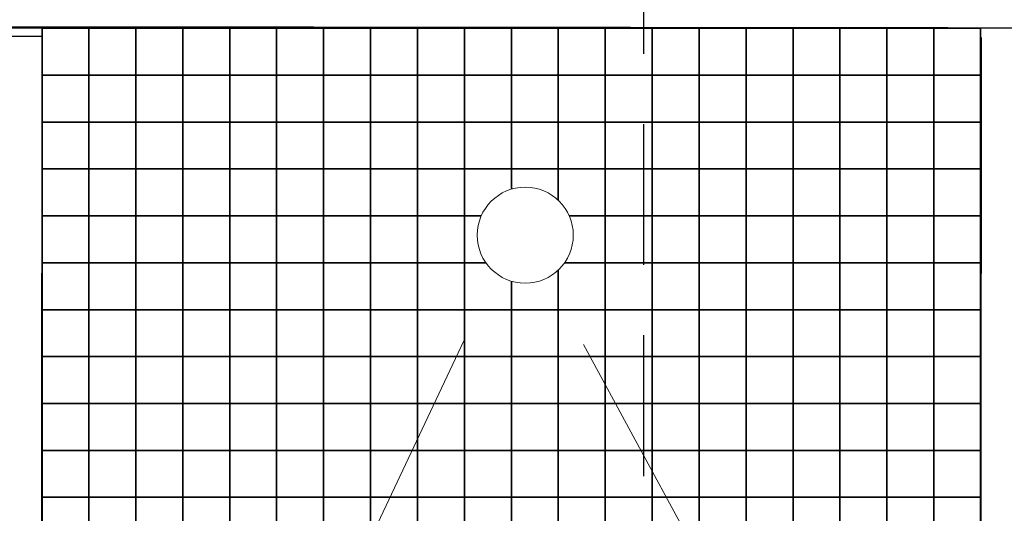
# Model space of a CAD drawing. Header units: millimetres. Extents: x -115474967 to 444143, y -74377 to 241828222.
# Tile 292 of 590: x -183283 to -182235, y 271680 to 272206. Entities that reach past the tile are written whole.
import ezdxf

# ---------------------------------------------------------------- set-up
doc = ezdxf.new("R2010")
doc.units = ezdxf.units.MM
doc.header["$MEASUREMENT"] = 0
doc.linetypes.add('2DASHED', pattern=[0.75, 0.5, -0.25])
for name, color, linetype in [('00-2 Fittings', 8, 'Continuous'), ('00-2 Walls', 4, 'Continuous'), ('00-2 Windows', 1, 'Continuous'), ('00-3 Elev 02', 1, 'Continuous'), ('CEIL-PLAN', 7, 'Continuous'), ('WINDOWS_AND_DOORS', 1, 'Continuous')]:
    doc.layers.add(name, color=color, linetype=linetype)
doc.layers.add('0_cons_01', color=40, linetype='Continuous', lineweight=0, plot=False)

msp = doc.modelspace()

# ---------------------------------------------------------------- linework, layer by layer
at = {"layer": '00-2 Fittings', "color": 9, "true_color": 0xc7c8ca}
for points in [[(-183259.42676, 272196.87394), (-183259.42676, 272146.87394), (-183209.68593, 272146.87394), (-183209.68593, 272196.87394)], [(-183209.68593, 272196.87394), (-183209.68593, 272146.87394), (-183159.68593, 272146.87394), (-183159.68593, 272196.87394)], [(-183159.68593, 272196.87394), (-183159.68593, 272146.87394), (-183109.68593, 272146.87394), (-183109.68593, 272196.87394)], [(-183109.68593, 272196.87394), (-183109.68593, 272146.87394), (-183059.68593, 272146.87394), (-183059.68593, 272196.87394)], [(-183059.68593, 272196.87394), (-183059.68593, 272146.87394), (-183009.68593, 272146.87394), (-183009.68593, 272196.87394)], [(-183009.68593, 272196.87394), (-183009.68593, 272146.87394), (-182959.68593, 272146.87394), (-182959.68593, 272196.87394)], [(-182959.68593, 272196.87394), (-182959.68593, 272146.87394), (-182909.68593, 272146.87394), (-182909.68593, 272196.87394)], [(-182859.68593, 272196.87394), (-182859.68593, 272146.87394), (-182909.68593, 272146.87394), (-182909.68593, 272196.87394)], [(-182809.68593, 272196.87394), (-182809.68593, 272146.87394), (-182859.68593, 272146.87394), (-182859.68593, 272196.87394)], [(-182759.68593, 272196.87394), (-182759.68593, 272146.87394), (-182809.68593, 272146.87394), (-182809.68593, 272196.87394)], [(-182709.68593, 272196.87394), (-182709.68593, 272146.87394), (-182759.68593, 272146.87394), (-182759.68593, 272196.87394)], [(-182659.68593, 272196.87394), (-182659.68593, 272146.87394), (-182709.68593, 272146.87394), (-182709.68593, 272196.87394)], [(-182609.68593, 272196.87394), (-182609.68593, 272146.87394), (-182659.68593, 272146.87394), (-182659.68593, 272196.87394)], [(-182559.68593, 272196.87394), (-182559.68593, 272146.87394), (-182609.68593, 272146.87394), (-182609.68593, 272196.87394)], [(-182509.68593, 272196.87394), (-182509.68593, 272146.87394), (-182559.68593, 272146.87394), (-182559.68593, 272196.87394)], [(-182459.68593, 272196.87394), (-182459.68593, 272146.87394), (-182509.68593, 272146.87394), (-182509.68593, 272196.87394)], [(-182409.68593, 272196.87394), (-182409.68593, 272146.87394), (-182459.68593, 272146.87394), (-182459.68593, 272196.87394)], [(-182359.68593, 272196.87394), (-182359.68593, 272146.87394), (-182409.68593, 272146.87394), (-182409.68593, 272196.87394)], [(-182309.68593, 272196.87394), (-182309.68593, 272146.87394), (-182359.68593, 272146.87394), (-182359.68593, 272196.87394)], [(-182260.00814, 272196.87394), (-182260.00814, 272146.87394), (-182309.68593, 272146.87394), (-182309.68593, 272196.87394)], [(-183259.42676, 272146.87394), (-183259.42676, 272096.87394), (-183209.68593, 272096.87394), (-183209.68593, 272146.87394)], [(-183209.68593, 272146.87394), (-183209.68593, 272096.87394), (-183159.68593, 272096.87394), (-183159.68593, 272146.87394)], [(-183159.68593, 272146.87394), (-183159.68593, 272096.87394), (-183109.68593, 272096.87394), (-183109.68593, 272146.87394)], [(-183109.68593, 272146.87394), (-183109.68593, 272096.87394), (-183059.68593, 272096.87394), (-183059.68593, 272146.87394)], [(-183059.68593, 272146.87394), (-183059.68593, 272096.87394), (-183009.68593, 272096.87394), (-183009.68593, 272146.87394)], [(-183009.68593, 272146.87394), (-183009.68593, 272096.87394), (-182959.68593, 272096.87394), (-182959.68593, 272146.87394)], [(-182959.68593, 272146.87394), (-182959.68593, 272096.87394), (-182909.68593, 272096.87394), (-182909.68593, 272146.87394)], [(-182859.68593, 272146.87394), (-182859.68593, 272096.87394), (-182909.68593, 272096.87394), (-182909.68593, 272146.87394)], [(-182809.68593, 272146.87394), (-182809.68593, 272096.87394), (-182859.68593, 272096.87394), (-182859.68593, 272146.87394)], [(-182759.68593, 272146.87394), (-182759.68593, 272096.87394), (-182809.68593, 272096.87394), (-182809.68593, 272146.87394)], [(-182709.68593, 272146.87394), (-182709.68593, 272096.87394), (-182759.68593, 272096.87394), (-182759.68593, 272146.87394)], [(-182659.68593, 272146.87394), (-182659.68593, 272096.87394), (-182709.68593, 272096.87394), (-182709.68593, 272146.87394)], [(-182609.68593, 272146.87394), (-182609.68593, 272096.87394), (-182659.68593, 272096.87394), (-182659.68593, 272146.87394)], [(-182559.68593, 272146.87394), (-182559.68593, 272096.87394), (-182609.68593, 272096.87394), (-182609.68593, 272146.87394)], [(-182509.68593, 272146.87394), (-182509.68593, 272096.87394), (-182559.68593, 272096.87394), (-182559.68593, 272146.87394)], [(-182459.68593, 272146.87394), (-182459.68593, 272096.87394), (-182509.68593, 272096.87394), (-182509.68593, 272146.87394)], [(-182409.68593, 272146.87394), (-182409.68593, 272096.87394), (-182459.68593, 272096.87394), (-182459.68593, 272146.87394)], [(-182359.68593, 272146.87394), (-182359.68593, 272096.87394), (-182409.68593, 272096.87394), (-182409.68593, 272146.87394)], [(-182309.68593, 272146.87394), (-182309.68593, 272096.87394), (-182359.68593, 272096.87394), (-182359.68593, 272146.87394)], [(-182260.00814, 272146.87394), (-182260.00814, 272096.87394), (-182309.68593, 272096.87394), (-182309.68593, 272146.87394)], [(-183259.42676, 272096.87394), (-183259.42676, 272046.87394), (-183209.68593, 272046.87394), (-183209.68593, 272096.87394)], [(-183209.68593, 272096.87394), (-183209.68593, 272046.87394), (-183159.68593, 272046.87394), (-183159.68593, 272096.87394)], [(-183159.68593, 272096.87394), (-183159.68593, 272046.87394), (-183109.68593, 272046.87394), (-183109.68593, 272096.87394)], [(-183109.68593, 272096.87394), (-183109.68593, 272046.87394), (-183059.68593, 272046.87394), (-183059.68593, 272096.87394)], [(-183059.68593, 272096.87394), (-183059.68593, 272046.87394), (-183009.68593, 272046.87394), (-183009.68593, 272096.87394)], [(-183009.68593, 272096.87394), (-183009.68593, 272046.87394), (-182959.68593, 272046.87394), (-182959.68593, 272096.87394)], [(-182959.68593, 272096.87394), (-182959.68593, 272046.87394), (-182909.68593, 272046.87394), (-182909.68593, 272096.87394)], [(-182859.68593, 272096.87394), (-182859.68593, 272046.87394), (-182909.68593, 272046.87394), (-182909.68593, 272096.87394)], [(-182809.68593, 272096.87394), (-182809.68593, 272046.87394), (-182859.68593, 272046.87394), (-182859.68593, 272096.87394)], [(-182759.68593, 272096.87394), (-182759.68593, 272046.87394), (-182809.68593, 272046.87394), (-182809.68593, 272096.87394)], [(-182709.68593, 272096.87394), (-182709.68593, 272046.87394), (-182759.68593, 272046.87394), (-182759.68593, 272096.87394)], [(-182659.68593, 272096.87394), (-182659.68593, 272046.87394), (-182709.68593, 272046.87394), (-182709.68593, 272096.87394)], [(-182609.68593, 272096.87394), (-182609.68593, 272046.87394), (-182659.68593, 272046.87394), (-182659.68593, 272096.87394)], [(-182559.68593, 272096.87394), (-182559.68593, 272046.87394), (-182609.68593, 272046.87394), (-182609.68593, 272096.87394)], [(-182509.68593, 272096.87394), (-182509.68593, 272046.87394), (-182559.68593, 272046.87394), (-182559.68593, 272096.87394)], [(-182459.68593, 272096.87394), (-182459.68593, 272046.87394), (-182509.68593, 272046.87394), (-182509.68593, 272096.87394)], [(-182409.68593, 272096.87394), (-182409.68593, 272046.87394), (-182459.68593, 272046.87394), (-182459.68593, 272096.87394)], [(-182359.68593, 272096.87394), (-182359.68593, 272046.87394), (-182409.68593, 272046.87394), (-182409.68593, 272096.87394)], [(-182309.68593, 272096.87394), (-182309.68593, 272046.87394), (-182359.68593, 272046.87394), (-182359.68593, 272096.87394)], [(-182260.00814, 272096.87394), (-182260.00814, 272046.87394), (-182309.68593, 272046.87394), (-182309.68593, 272096.87394)], [(-183259.42676, 272046.87394), (-183259.42676, 271996.87394), (-183209.68593, 271996.87394), (-183209.68593, 272046.87394)], [(-183209.68593, 272046.87394), (-183209.68593, 271996.87394), (-183159.68593, 271996.87394), (-183159.68593, 272046.87394)], [(-183159.68593, 272046.87394), (-183159.68593, 271996.87394), (-183109.68593, 271996.87394), (-183109.68593, 272046.87394)], [(-183109.68593, 272046.87394), (-183109.68593, 271996.87394), (-183059.68593, 271996.87394), (-183059.68593, 272046.87394)], [(-183059.68593, 272046.87394), (-183059.68593, 271996.87394), (-183009.68593, 271996.87394), (-183009.68593, 272046.87394)], [(-183009.68593, 272046.87394), (-183009.68593, 271996.87394), (-182959.68593, 271996.87394), (-182959.68593, 272046.87394)], [(-182959.68593, 272046.87394), (-182959.68593, 271996.87394), (-182909.68593, 271996.87394), (-182909.68593, 272046.87394)], [(-182859.68593, 272046.87394), (-182859.68593, 271996.87394), (-182909.68593, 271996.87394), (-182909.68593, 272046.87394)], [(-182809.68593, 272046.87394), (-182809.68593, 271996.87394), (-182859.68593, 271996.87394), (-182859.68593, 272046.87394)], [(-182609.68593, 272046.87394), (-182609.68593, 271996.87394), (-182659.68593, 271996.87394), (-182659.68593, 272046.87394)], [(-182559.68593, 272046.87394), (-182559.68593, 271996.87394), (-182609.68593, 271996.87394), (-182609.68593, 272046.87394)], [(-182509.68593, 272046.87394), (-182509.68593, 271996.87394), (-182559.68593, 271996.87394), (-182559.68593, 272046.87394)], [(-182459.68593, 272046.87394), (-182459.68593, 271996.87394), (-182509.68593, 271996.87394), (-182509.68593, 272046.87394)], [(-182409.68593, 272046.87394), (-182409.68593, 271996.87394), (-182459.68593, 271996.87394), (-182459.68593, 272046.87394)], [(-182359.68593, 272046.87394), (-182359.68593, 271996.87394), (-182409.68593, 271996.87394), (-182409.68593, 272046.87394)], [(-182309.68593, 272046.87394), (-182309.68593, 271996.87394), (-182359.68593, 271996.87394), (-182359.68593, 272046.87394)], [(-182260.00814, 272046.87394), (-182260.00814, 271996.87394), (-182309.68593, 271996.87394), (-182309.68593, 272046.87394)], [(-183259.42676, 271996.87394), (-183259.42676, 271946.87394), (-183209.68593, 271946.87394), (-183209.68593, 271996.87394)], [(-183209.68593, 271996.87394), (-183209.68593, 271946.87394), (-183159.68593, 271946.87394), (-183159.68593, 271996.87394)], [(-183159.68593, 271996.87394), (-183159.68593, 271946.87394), (-183109.68593, 271946.87394), (-183109.68593, 271996.87394)], [(-183109.68593, 271996.87394), (-183109.68593, 271946.87394), (-183059.68593, 271946.87394), (-183059.68593, 271996.87394)], [(-183059.68593, 271996.87394), (-183059.68593, 271946.87394), (-183009.68593, 271946.87394), (-183009.68593, 271996.87394)], [(-183009.68593, 271996.87394), (-183009.68593, 271946.87394), (-182959.68593, 271946.87394), (-182959.68593, 271996.87394)], [(-182959.68593, 271996.87394), (-182959.68593, 271946.87394), (-182909.68593, 271946.87394), (-182909.68593, 271996.87394)], [(-182859.68593, 271996.87394), (-182859.68593, 271946.87394), (-182909.68593, 271946.87394), (-182909.68593, 271996.87394)], [(-182809.68593, 271996.87394), (-182809.68593, 271946.87394), (-182859.68593, 271946.87394), (-182859.68593, 271996.87394)], [(-182609.68593, 271996.87394), (-182609.68593, 271946.87394), (-182659.68593, 271946.87394), (-182659.68593, 271996.87394)], [(-182559.68593, 271996.87394), (-182559.68593, 271946.87394), (-182609.68593, 271946.87394), (-182609.68593, 271996.87394)], [(-182509.68593, 271996.87394), (-182509.68593, 271946.87394), (-182559.68593, 271946.87394), (-182559.68593, 271996.87394)], [(-182459.68593, 271996.87394), (-182459.68593, 271946.87394), (-182509.68593, 271946.87394), (-182509.68593, 271996.87394)], [(-182409.68593, 271996.87394), (-182409.68593, 271946.87394), (-182459.68593, 271946.87394), (-182459.68593, 271996.87394)], [(-182359.68593, 271996.87394), (-182359.68593, 271946.87394), (-182409.68593, 271946.87394), (-182409.68593, 271996.87394)], [(-182309.68593, 271996.87394), (-182309.68593, 271946.87394), (-182359.68593, 271946.87394), (-182359.68593, 271996.87394)], [(-182260.00814, 271996.87394), (-182260.00814, 271946.87394), (-182309.68593, 271946.87394), (-182309.68593, 271996.87394)], [(-183259.42676, 271946.87394), (-183259.42676, 271896.87394), (-183209.68593, 271896.87394), (-183209.68593, 271946.87394)], [(-183209.68593, 271946.87394), (-183209.68593, 271896.87394), (-183159.68593, 271896.87394), (-183159.68593, 271946.87394)], [(-183159.68593, 271946.87394), (-183159.68593, 271896.87394), (-183109.68593, 271896.87394), (-183109.68593, 271946.87394)], [(-183109.68593, 271946.87394), (-183109.68593, 271896.87394), (-183059.68593, 271896.87394), (-183059.68593, 271946.87394)], [(-183059.68593, 271946.87394), (-183059.68593, 271896.87394), (-183009.68593, 271896.87394), (-183009.68593, 271946.87394)], [(-183009.68593, 271946.87394), (-183009.68593, 271896.87394), (-182959.68593, 271896.87394), (-182959.68593, 271946.87394)], [(-182959.68593, 271946.87394), (-182959.68593, 271896.87394), (-182909.68593, 271896.87394), (-182909.68593, 271946.87394)], [(-182859.68593, 271946.87394), (-182859.68593, 271896.87394), (-182909.68593, 271896.87394), (-182909.68593, 271946.87394)], [(-182809.68593, 271946.87394), (-182809.68593, 271896.87394), (-182859.68593, 271896.87394), (-182859.68593, 271946.87394)], [(-182609.68593, 271946.87394), (-182609.68593, 271896.87394), (-182659.68593, 271896.87394), (-182659.68593, 271946.87394)], [(-182559.68593, 271946.87394), (-182559.68593, 271896.87394), (-182609.68593, 271896.87394), (-182609.68593, 271946.87394)], [(-182509.68593, 271946.87394), (-182509.68593, 271896.87394), (-182559.68593, 271896.87394), (-182559.68593, 271946.87394)], [(-182459.68593, 271946.87394), (-182459.68593, 271896.87394), (-182509.68593, 271896.87394), (-182509.68593, 271946.87394)], [(-182409.68593, 271946.87394), (-182409.68593, 271896.87394), (-182459.68593, 271896.87394), (-182459.68593, 271946.87394)], [(-182359.68593, 271946.87394), (-182359.68593, 271896.87394), (-182409.68593, 271896.87394), (-182409.68593, 271946.87394)], [(-182309.68593, 271946.87394), (-182309.68593, 271896.87394), (-182359.68593, 271896.87394), (-182359.68593, 271946.87394)], [(-182260.00814, 271946.87394), (-182260.00814, 271896.87394), (-182309.68593, 271896.87394), (-182309.68593, 271946.87394)], [(-183259.42676, 271896.87394), (-183259.42676, 271846.87394), (-183209.68593, 271846.87394), (-183209.68593, 271896.87394)], [(-183209.68593, 271896.87394), (-183209.68593, 271846.87394), (-183159.68593, 271846.87394), (-183159.68593, 271896.87394)], [(-183159.68593, 271896.87394), (-183159.68593, 271846.87394), (-183109.68593, 271846.87394), (-183109.68593, 271896.87394)], [(-183109.68593, 271896.87394), (-183109.68593, 271846.87394), (-183059.68593, 271846.87394), (-183059.68593, 271896.87394)], [(-183059.68593, 271896.87394), (-183059.68593, 271846.87394), (-183009.68593, 271846.87394), (-183009.68593, 271896.87394)], [(-183009.68593, 271896.87394), (-183009.68593, 271846.87394), (-182959.68593, 271846.87394), (-182959.68593, 271896.87394)], [(-182959.68593, 271896.87394), (-182959.68593, 271846.87394), (-182909.68593, 271846.87394), (-182909.68593, 271896.87394)], [(-182859.68593, 271896.87394), (-182859.68593, 271846.87394), (-182909.68593, 271846.87394), (-182909.68593, 271896.87394)], [(-182809.68593, 271896.87394), (-182809.68593, 271846.87394), (-182859.68593, 271846.87394), (-182859.68593, 271896.87394)], [(-182759.68593, 271896.87394), (-182759.68593, 271846.87394), (-182809.68593, 271846.87394), (-182809.68593, 271896.87394)], [(-182709.68593, 271896.87394), (-182709.68593, 271846.87394), (-182759.68593, 271846.87394), (-182759.68593, 271896.87394)], [(-182659.68593, 271896.87394), (-182659.68593, 271846.87394), (-182709.68593, 271846.87394), (-182709.68593, 271896.87394)], [(-182609.68593, 271896.87394), (-182609.68593, 271846.87394), (-182659.68593, 271846.87394), (-182659.68593, 271896.87394)], [(-182559.68593, 271896.87394), (-182559.68593, 271846.87394), (-182609.68593, 271846.87394), (-182609.68593, 271896.87394)], [(-182509.68593, 271896.87394), (-182509.68593, 271846.87394), (-182559.68593, 271846.87394), (-182559.68593, 271896.87394)], [(-182459.68593, 271896.87394), (-182459.68593, 271846.87394), (-182509.68593, 271846.87394), (-182509.68593, 271896.87394)], [(-182409.68593, 271896.87394), (-182409.68593, 271846.87394), (-182459.68593, 271846.87394), (-182459.68593, 271896.87394)], [(-182359.68593, 271896.87394), (-182359.68593, 271846.87394), (-182409.68593, 271846.87394), (-182409.68593, 271896.87394)], [(-182309.68593, 271896.87394), (-182309.68593, 271846.87394), (-182359.68593, 271846.87394), (-182359.68593, 271896.87394)], [(-182260.00814, 271896.87394), (-182260.00814, 271846.87394), (-182309.68593, 271846.87394), (-182309.68593, 271896.87394)], [(-183259.42676, 271846.87394), (-183259.42676, 271796.87394), (-183209.68593, 271796.87394), (-183209.68593, 271846.87394)], [(-183209.68593, 271846.87394), (-183209.68593, 271796.87394), (-183159.68593, 271796.87394), (-183159.68593, 271846.87394)], [(-183159.68593, 271846.87394), (-183159.68593, 271796.87394), (-183109.68593, 271796.87394), (-183109.68593, 271846.87394)], [(-183109.68593, 271846.87394), (-183109.68593, 271796.87394), (-183059.68593, 271796.87394), (-183059.68593, 271846.87394)], [(-183059.68593, 271846.87394), (-183059.68593, 271796.87394), (-183009.68593, 271796.87394), (-183009.68593, 271846.87394)], [(-183009.68593, 271846.87394), (-183009.68593, 271796.87394), (-182959.68593, 271796.87394), (-182959.68593, 271846.87394)], [(-182959.68593, 271846.87394), (-182959.68593, 271796.87394), (-182909.68593, 271796.87394), (-182909.68593, 271846.87394)], [(-182859.68593, 271846.87394), (-182859.68593, 271796.87394), (-182909.68593, 271796.87394), (-182909.68593, 271846.87394)], [(-182809.68593, 271846.87394), (-182809.68593, 271796.87394), (-182859.68593, 271796.87394), (-182859.68593, 271846.87394)], [(-182759.68593, 271846.87394), (-182759.68593, 271796.87394), (-182809.68593, 271796.87394), (-182809.68593, 271846.87394)], [(-182709.68593, 271846.87394), (-182709.68593, 271796.87394), (-182759.68593, 271796.87394), (-182759.68593, 271846.87394)], [(-182659.68593, 271846.87394), (-182659.68593, 271796.87394), (-182709.68593, 271796.87394), (-182709.68593, 271846.87394)], [(-182609.68593, 271846.87394), (-182609.68593, 271796.87394), (-182659.68593, 271796.87394), (-182659.68593, 271846.87394)], [(-182559.68593, 271846.87394), (-182559.68593, 271796.87394), (-182609.68593, 271796.87394), (-182609.68593, 271846.87394)], [(-182509.68593, 271846.87394), (-182509.68593, 271796.87394), (-182559.68593, 271796.87394), (-182559.68593, 271846.87394)], [(-182459.68593, 271846.87394), (-182459.68593, 271796.87394), (-182509.68593, 271796.87394), (-182509.68593, 271846.87394)], [(-182409.68593, 271846.87394), (-182409.68593, 271796.87394), (-182459.68593, 271796.87394), (-182459.68593, 271846.87394)], [(-182359.68593, 271846.87394), (-182359.68593, 271796.87394), (-182409.68593, 271796.87394), (-182409.68593, 271846.87394)], [(-182309.68593, 271846.87394), (-182309.68593, 271796.87394), (-182359.68593, 271796.87394), (-182359.68593, 271846.87394)], [(-182260.00814, 271846.87394), (-182260.00814, 271796.87394), (-182309.68593, 271796.87394), (-182309.68593, 271846.87394)], [(-183259.42676, 271796.87394), (-183259.42676, 271746.87394), (-183209.68593, 271746.87394), (-183209.68593, 271796.87394)], [(-183209.68593, 271796.87394), (-183209.68593, 271746.87394), (-183159.68593, 271746.87394), (-183159.68593, 271796.87394)], [(-183159.68593, 271796.87394), (-183159.68593, 271746.87394), (-183109.68593, 271746.87394), (-183109.68593, 271796.87394)], [(-183109.68593, 271796.87394), (-183109.68593, 271746.87394), (-183059.68593, 271746.87394), (-183059.68593, 271796.87394)], [(-183059.68593, 271796.87394), (-183059.68593, 271746.87394), (-183009.68593, 271746.87394), (-183009.68593, 271796.87394)], [(-183009.68593, 271796.87394), (-183009.68593, 271746.87394), (-182959.68593, 271746.87394), (-182959.68593, 271796.87394)], [(-182959.68593, 271796.87394), (-182959.68593, 271746.87394), (-182909.68593, 271746.87394), (-182909.68593, 271796.87394)], [(-182859.68593, 271796.87394), (-182859.68593, 271746.87394), (-182909.68593, 271746.87394), (-182909.68593, 271796.87394)], [(-182809.68593, 271796.87394), (-182809.68593, 271746.87394), (-182859.68593, 271746.87394), (-182859.68593, 271796.87394)], [(-182759.68593, 271796.87394), (-182759.68593, 271746.87394), (-182809.68593, 271746.87394), (-182809.68593, 271796.87394)], [(-182709.68593, 271796.87394), (-182709.68593, 271746.87394), (-182759.68593, 271746.87394), (-182759.68593, 271796.87394)], [(-182659.68593, 271796.87394), (-182659.68593, 271746.87394), (-182709.68593, 271746.87394), (-182709.68593, 271796.87394)], [(-182609.68593, 271796.87394), (-182609.68593, 271746.87394), (-182659.68593, 271746.87394), (-182659.68593, 271796.87394)], [(-182559.68593, 271796.87394), (-182559.68593, 271746.87394), (-182609.68593, 271746.87394), (-182609.68593, 271796.87394)], [(-182509.68593, 271796.87394), (-182509.68593, 271746.87394), (-182559.68593, 271746.87394), (-182559.68593, 271796.87394)], [(-182459.68593, 271796.87394), (-182459.68593, 271746.87394), (-182509.68593, 271746.87394), (-182509.68593, 271796.87394)], [(-182409.68593, 271796.87394), (-182409.68593, 271746.87394), (-182459.68593, 271746.87394), (-182459.68593, 271796.87394)], [(-182359.68593, 271796.87394), (-182359.68593, 271746.87394), (-182409.68593, 271746.87394), (-182409.68593, 271796.87394)], [(-182309.68593, 271796.87394), (-182309.68593, 271746.87394), (-182359.68593, 271746.87394), (-182359.68593, 271796.87394)], [(-182260.00814, 271796.87394), (-182260.00814, 271746.87394), (-182309.68593, 271746.87394), (-182309.68593, 271796.87394)], [(-183259.42676, 271746.87394), (-183259.42676, 271696.87394), (-183209.68593, 271696.87394), (-183209.68593, 271746.87394)], [(-183209.68593, 271746.87394), (-183209.68593, 271696.87394), (-183159.68593, 271696.87394), (-183159.68593, 271746.87394)], [(-183159.68593, 271746.87394), (-183159.68593, 271696.87394), (-183109.68593, 271696.87394), (-183109.68593, 271746.87394)], [(-183109.68593, 271746.87394), (-183109.68593, 271696.87394), (-183059.68593, 271696.87394), (-183059.68593, 271746.87394)], [(-183059.68593, 271746.87394), (-183059.68593, 271696.87394), (-183009.68593, 271696.87394), (-183009.68593, 271746.87394)], [(-183009.68593, 271746.87394), (-183009.68593, 271696.87394), (-182959.68593, 271696.87394), (-182959.68593, 271746.87394)], [(-182959.68593, 271746.87394), (-182959.68593, 271696.87394), (-182909.68593, 271696.87394), (-182909.68593, 271746.87394)], [(-182859.68593, 271746.87394), (-182859.68593, 271696.87394), (-182909.68593, 271696.87394), (-182909.68593, 271746.87394)], [(-182809.68593, 271746.87394), (-182809.68593, 271696.87394), (-182859.68593, 271696.87394), (-182859.68593, 271746.87394)], [(-182759.68593, 271746.87394), (-182759.68593, 271696.87394), (-182809.68593, 271696.87394), (-182809.68593, 271746.87394)], [(-182709.68593, 271746.87394), (-182709.68593, 271696.87394), (-182759.68593, 271696.87394), (-182759.68593, 271746.87394)], [(-182659.68593, 271746.87394), (-182659.68593, 271696.87394), (-182709.68593, 271696.87394), (-182709.68593, 271746.87394)], [(-182609.68593, 271746.87394), (-182609.68593, 271696.87394), (-182659.68593, 271696.87394), (-182659.68593, 271746.87394)], [(-182559.68593, 271746.87394), (-182559.68593, 271696.87394), (-182609.68593, 271696.87394), (-182609.68593, 271746.87394)], [(-182509.68593, 271746.87394), (-182509.68593, 271696.87394), (-182559.68593, 271696.87394), (-182559.68593, 271746.87394)], [(-182459.68593, 271746.87394), (-182459.68593, 271696.87394), (-182509.68593, 271696.87394), (-182509.68593, 271746.87394)], [(-182409.68593, 271746.87394), (-182409.68593, 271696.87394), (-182459.68593, 271696.87394), (-182459.68593, 271746.87394)], [(-182359.68593, 271746.87394), (-182359.68593, 271696.87394), (-182409.68593, 271696.87394), (-182409.68593, 271746.87394)], [(-182309.68593, 271746.87394), (-182309.68593, 271696.87394), (-182359.68593, 271696.87394), (-182359.68593, 271746.87394)], [(-182260.00814, 271746.87394), (-182260.00814, 271696.87394), (-182309.68593, 271696.87394), (-182309.68593, 271746.87394)], [(-183259.42676, 271696.87394), (-183259.42676, 271646.87394), (-183209.68593, 271646.87394), (-183209.68593, 271696.87394)], [(-183209.68593, 271696.87394), (-183209.68593, 271646.87394), (-183159.68593, 271646.87394), (-183159.68593, 271696.87394)], [(-183159.68593, 271696.87394), (-183159.68593, 271646.87394), (-183109.68593, 271646.87394), (-183109.68593, 271696.87394)], [(-183109.68593, 271696.87394), (-183109.68593, 271646.87394), (-183059.68593, 271646.87394), (-183059.68593, 271696.87394)], [(-183059.68593, 271696.87394), (-183059.68593, 271646.87394), (-183009.68593, 271646.87394), (-183009.68593, 271696.87394)], [(-183009.68593, 271696.87394), (-183009.68593, 271646.87394), (-182959.68593, 271646.87394), (-182959.68593, 271696.87394)], [(-182959.68593, 271696.87394), (-182959.68593, 271646.87394), (-182909.68593, 271646.87394), (-182909.68593, 271696.87394)], [(-182859.68593, 271696.87394), (-182859.68593, 271646.87394), (-182909.68593, 271646.87394), (-182909.68593, 271696.87394)], [(-182809.68593, 271696.87394), (-182809.68593, 271646.87394), (-182859.68593, 271646.87394), (-182859.68593, 271696.87394)], [(-182759.68593, 271696.87394), (-182759.68593, 271646.87394), (-182809.68593, 271646.87394), (-182809.68593, 271696.87394)], [(-182709.68593, 271696.87394), (-182709.68593, 271646.87394), (-182759.68593, 271646.87394), (-182759.68593, 271696.87394)], [(-182659.68593, 271696.87394), (-182659.68593, 271646.87394), (-182709.68593, 271646.87394), (-182709.68593, 271696.87394)], [(-182609.68593, 271696.87394), (-182609.68593, 271646.87394), (-182659.68593, 271646.87394), (-182659.68593, 271696.87394)], [(-182559.68593, 271696.87394), (-182559.68593, 271646.87394), (-182609.68593, 271646.87394), (-182609.68593, 271696.87394)], [(-182509.68593, 271696.87394), (-182509.68593, 271646.87394), (-182559.68593, 271646.87394), (-182559.68593, 271696.87394)], [(-182459.68593, 271696.87394), (-182459.68593, 271646.87394), (-182509.68593, 271646.87394), (-182509.68593, 271696.87394)], [(-182409.68593, 271696.87394), (-182409.68593, 271646.87394), (-182459.68593, 271646.87394), (-182459.68593, 271696.87394)], [(-182359.68593, 271696.87394), (-182359.68593, 271646.87394), (-182409.68593, 271646.87394), (-182409.68593, 271696.87394)], [(-182309.68593, 271696.87394), (-182309.68593, 271646.87394), (-182359.68593, 271646.87394), (-182359.68593, 271696.87394)], [(-182260.00814, 271696.87394), (-182260.00814, 271646.87394), (-182309.68593, 271646.87394), (-182309.68593, 271696.87394)]]:
    msp.add_lwpolyline(points, close=True, dxfattribs=at)
for points in [[(-182791.76078, 271996.87394), (-182809.68593, 271996.87394), (-182809.68593, 272046.87394), (-182759.68593, 272046.87394), (-182759.68593, 272025.26963)], [(-182759.68593, 272025.26963), (-182759.68593, 272046.87394), (-182709.68593, 272046.87394), (-182709.68593, 272013.38524)], [(-182709.68593, 272013.38524), (-182709.68593, 272046.87394), (-182659.68593, 272046.87394), (-182659.68593, 271996.87394), (-182698.07672, 271996.87394)], [(-182786.79928, 271946.87394), (-182809.68593, 271946.87394), (-182809.68593, 271996.87394), (-182791.76078, 271996.87394)], [(-182698.07672, 271996.87394), (-182659.68593, 271996.87394), (-182659.68593, 271946.87394), (-182703.03822, 271946.87394)], [(-182759.68593, 271927.28218), (-182759.68593, 271896.87394), (-182809.68593, 271896.87394), (-182809.68593, 271946.87394), (-182786.79928, 271946.87394)], [(-182709.68593, 271939.16657), (-182709.68593, 271896.87394), (-182759.68593, 271896.87394), (-182759.68593, 271927.28218)], [(-182703.03822, 271946.87394), (-182659.68593, 271946.87394), (-182659.68593, 271896.87394), (-182709.68593, 271896.87394), (-182709.68593, 271939.16657)]]:
    msp.add_lwpolyline(points, dxfattribs=at)
at = {"layer": '00-2 Walls'}
for points in [[(-183310.11858, 271179.19329), (-183259.42676, 271179.19329), (-183259.42676, 272196.87394), (-183310.11858, 272196.87394)], [(-182260.00814, 271179.27909), (-182209.3104, 271179.27909), (-182209.3104, 272196.87394), (-182260.00814, 272196.87394)]]:
    msp.add_lwpolyline(points, close=True, dxfattribs=at)
for points in [[(-183259.42676, 272188.12613), (-183309.42675, 272188.16032)], [(-183260.11859, 271179.1591), (-183259.42676, 272188.12613)], [(-182259.31723, 272186.9023), (-182260.00814, 271179.27909)]]:
    msp.add_lwpolyline(points, dxfattribs=at)
at = {"layer": '00-2 Windows'}
msp.add_lwpolyline([(-183984.2522, 272199.55544), (-181619.25436, 272196.87394), (-181619.18898, 272544.55544), (-183984.20435, 272544.55544)], close=True, dxfattribs=at)
at = {"layer": '00-3 Elev 02'}
for points in [[(-183259.42676, 271896.87394), (-183259.42676, 272196.87394), (-183209.68593, 272196.87394), (-183209.68593, 271896.87394)], [(-183209.68593, 271896.87394), (-183209.68593, 272196.87394), (-182909.68593, 272196.87394), (-182909.68593, 271896.87394)], [(-182609.68593, 271896.87394), (-182609.68593, 272196.87394), (-182909.68593, 272196.87394), (-182909.68593, 271896.87394)], [(-182309.68593, 271896.87394), (-182309.68593, 272196.87394), (-182609.68593, 272196.87394), (-182609.68593, 271896.87394)], [(-182260.00814, 271896.87394), (-182260.00814, 272196.87394), (-182309.68593, 272196.87394), (-182309.68593, 271896.87394)], [(-183259.42676, 271596.87394), (-183259.42676, 271896.87394), (-183209.68593, 271896.87394), (-183209.68593, 271596.87394)], [(-183209.68593, 271596.87394), (-183209.68593, 271896.87394), (-182909.68593, 271896.87394), (-182909.68593, 271596.87394)], [(-182609.68593, 271596.87394), (-182609.68593, 271896.87394), (-182909.68593, 271896.87394), (-182909.68593, 271596.87394)], [(-182309.68593, 271596.87394), (-182309.68593, 271896.87394), (-182609.68593, 271896.87394), (-182609.68593, 271596.87394)], [(-182260.00814, 271596.87394), (-182260.00814, 271896.87394), (-182309.68593, 271896.87394), (-182309.68593, 271596.87394)]]:
    msp.add_lwpolyline(points, close=True, dxfattribs=at)
at = {"layer": '0_cons_01'}
msp.add_lwpolyline([(-183259.42676, 272196.87394), (-182260.00802, 272196.87394), (-182260.00802, 271179.27909), (-183259.42676, 271179.27909)], close=True, dxfattribs=at)
at = {"layer": 'CEIL-PLAN', "color": 6, "linetype": '2DASHED', "ltscale": 300}
msp.add_lwpolyline([(-182618.8735, 272544.55544), (-182618.87771, 268235.46491)], dxfattribs=at)
at = {"layer": 'WINDOWS_AND_DOORS', "linetype": 'Continuous', "lineweight": 0}
for p, q in [((-183020.14688, 271417.86075), (-182810.33287, 271863.8317)), ((-182450.26638, 271430.46774), (-182682.88605, 271859.77652))]:
    msp.add_line(p, q, dxfattribs=at)
msp.add_circle((-182744.91875, 271976.27591), 51.17084, dxfattribs=at)

doc.saveas('drawing.dxf')
